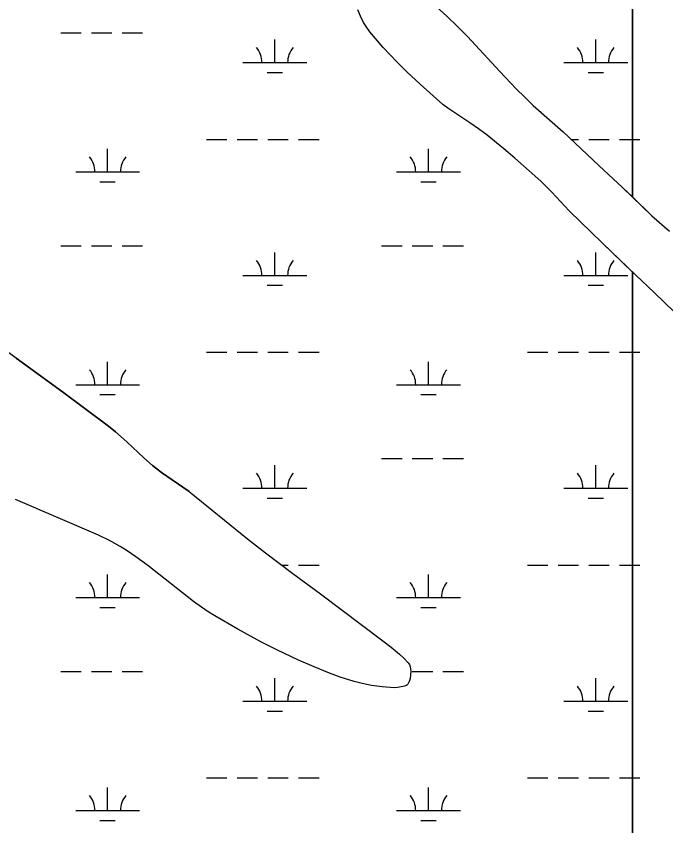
# Model space of a CAD drawing. Extents: x 3161564 to 3199464, y 849354 to 874788.
# Drawn here: x 3184280 to 3185296, y 863298 to 864563 of the extents above; entities that cross this region are included whole.
import ezdxf

# ---------------------------------------------------------------- set-up
doc = ezdxf.new("R2010")
doc.units = 0
for name, color, linetype in [('V-SITE-VEGE', 7, 'Continuous'), ('V-TOPO-SHOR', 7, 'Continuous'), ('V-WETL-SWMP', 7, 'Continuous')]:
    doc.layers.add(name, color=color, linetype=linetype)

msp = doc.modelspace()

# ---------------------------------------------------------------- linework, layer by layer
at = {"layer": 'V-SITE-VEGE'}
for p, q in [((3184818.2, 864563.2), (3184813.8, 864573.3)), ((3184823.1, 864553.4), (3184818.2, 864563.2)), ((3184826.9, 864547.1), (3184823.1, 864553.4)), ((3184832.7, 864539.1), (3184826.9, 864547.1)), ((3184853.9, 864514.7), (3184832.7, 864539.1)), ((3184875.8, 864491.5), (3184853.9, 864514.7)), ((3184890.9, 864476.6), (3184875.8, 864491.5)), ((3184911.4, 864457.2), (3184890.9, 864476.6)), ((3184946.9, 864425.6), (3184911.4, 864457.2)), ((3184954.6, 864419.6), (3184946.9, 864425.6)), ((3184989.3, 864396.8), (3184954.6, 864419.6)), ((3185003, 864387.2), (3184989.3, 864396.8)), ((3185016.5, 864377.2), (3185003, 864387.2)), ((3185042.6, 864356), (3185016.5, 864377.2)), ((3185059.6, 864341.4), (3185042.6, 864356)), ((3185082.1, 864321.6), (3185059.6, 864341.4)), ((3185100.2, 864305.3), (3185082.1, 864321.6)), ((3185117.6, 864288.3), (3185100.2, 864305.3)), ((3185144.7, 864259), (3185117.6, 864288.3)), ((3185196.5, 864208.4), (3185144.7, 864259)), ((3185243.7, 864163.3), (3185196.5, 864208.4)), ((3185243.7, 862558.9), (3185243.7, 864163.3)), ((3184279.6, 864029.1), (3184352.1, 863976.2)), ((3184352.1, 863976.2), (3184424.1, 863922.6)), ((3184424.1, 863922.6), (3184434.8, 863914)), ((3184434.8, 863914), (3184452.8, 863897.9)), ((3184452.8, 863897.9), (3184479.1, 863873)), ((3184479.1, 863873), (3184492.8, 863861.2)), ((3184492.8, 863861.2), (3184507.1, 863850.3)), ((3184507.1, 863850.3), (3184550.1, 863820.4)), ((3184550.1, 863820.4), (3184641.2, 863746.8)), ((3184408.4, 863752.2), (3184278.6, 863808.2)), ((3184425.6, 863743.9), (3184408.4, 863752.2)), ((3184442.2, 863734.6), (3184425.6, 863743.9)), ((3184641.2, 863746.8), (3184669.4, 863724.7)), ((3184453, 863727.9), (3184442.2, 863734.6)), ((3184467, 863718.4), (3184453, 863727.9)), ((3184485.3, 863704.9), (3184467, 863718.4)), ((3184669.4, 863724.7), (3184712.4, 863692.5)), ((3184557.2, 863648.5), (3184485.3, 863704.9)), ((3184712.4, 863692.5), (3184755.6, 863660.5)), ((3184755.6, 863660.5), (3184853.1, 863587.4)), ((3184578.5, 863633.6), (3184557.2, 863648.5)), ((3184590.2, 863626.2), (3184578.5, 863633.6)), ((3184626.1, 863605.3), (3184590.2, 863626.2)), ((3184662.5, 863585.6), (3184626.1, 863605.3)), ((3184853.1, 863587.4), (3184866.2, 863577)), ((3184687.3, 863573.1), (3184662.5, 863585.6)), ((3184866.2, 863577), (3184879.1, 863566.4)), ((3184721.3, 863557), (3184687.3, 863573.1)), ((3184879.1, 863566.4), (3184886.1, 863560)), ((3184745.5, 863546.3), (3184721.3, 863557)), ((3184886.1, 863560), (3184892.7, 863552.9)), ((3184892.7, 863552.9), (3184894.6, 863550)), ((3184894.6, 863550), (3184895.7, 863546.6)), ((3184769.9, 863536.4), (3184745.5, 863546.3)), ((3184786.3, 863530.5), (3184769.9, 863536.4)), ((3184895.7, 863546.6), (3184896.7, 863540.1)), ((3184896.7, 863540.1), (3184896.6, 863533.6)), ((3184808.3, 863523.8), (3184786.3, 863530.5)), ((3184820.9, 863520.5), (3184808.3, 863523.8)), ((3184895.9, 863528.5), (3184894.3, 863523.4)), ((3184896.6, 863533.6), (3184895.9, 863528.5)), ((3184835.4, 863517.5), (3184820.9, 863520.5)), ((3184852.1, 863515.1), (3184835.4, 863517.5)), ((3184871.3, 863513.7), (3184852.1, 863515.1)), ((3184876.2, 863514), (3184871.3, 863513.7)), ((3184885.1, 863515.6), (3184876.2, 863514)), ((3184889, 863516.9), (3184885.1, 863515.6)), ((3184890.8, 863518), (3184889, 863516.9)), ((3184892.2, 863519.6), (3184890.8, 863518)), ((3184894.3, 863523.4), (3184892.2, 863519.6))]:
    msp.add_line(p, q, dxfattribs=at)
for points in [[(3184932, 864582.5), (3184953.2, 864563.4), (3184970.7, 864546.6), (3184985.6, 864531.5), (3185036.3, 864476.8), (3185061.8, 864449.8), (3185075, 864436.6), (3185088.4, 864423.8), (3185135, 864382.5), (3185191.3, 864329.7), (3185228.2, 864295.8), (3185243.7, 864280.9), (3185243.7, 865620.5)], [(3186256.4, 865620.5), (3185243.7, 865620.5), (3185243.7, 864280.9), (3185274, 864251.5), (3185301.5, 864227.6)], [(3185308.8, 864101.4), (3185277.7, 864131.4), (3185248.8, 864158.4), (3185243.7, 864163.3), (3185243.7, 862558.9), (3185389.4, 862476.8)]]:
    msp.add_lwpolyline(points, dxfattribs=at)
at = {"layer": 'V-TOPO-SHOR'}
for points in [[(3184932, 864582.5), (3184953.2, 864563.4), (3184970.7, 864546.6), (3184985.6, 864531.5), (3185036.3, 864476.8), (3185061.8, 864449.8), (3185075, 864436.6), (3185088.4, 864423.8), (3185135, 864382.5), (3185191.3, 864329.7), (3185228.2, 864295.8), (3185274, 864251.5), (3185301.5, 864227.6)], [(3185308.8, 864101.4), (3185277.7, 864131.4), (3185248.8, 864158.4), (3185196.5, 864208.4), (3185144.7, 864259), (3185117.6, 864288.3), (3185100.2, 864305.3), (3185082.1, 864321.6), (3185059.6, 864341.4), (3185042.6, 864356), (3185016.5, 864377.2), (3185003, 864387.2), (3184989.3, 864396.8), (3184954.6, 864419.6), (3184946.9, 864425.6), (3184911.4, 864457.2), (3184890.9, 864476.6), (3184875.8, 864491.5), (3184853.9, 864514.7), (3184832.7, 864539.1), (3184826.9, 864547.1), (3184823.1, 864553.4), (3184818.2, 864563.2), (3184813.8, 864573.3)], [(3184550.1, 863820.4), (3184507.1, 863850.3), (3184492.8, 863861.2), (3184479.1, 863873), (3184452.8, 863897.9), (3184434.8, 863914), (3184424.1, 863922.6), (3184352.1, 863976.2), (3184279.6, 864029.1), (3184230.1, 864064.3)], [(3184550.1, 863820.4), (3184641.2, 863746.8), (3184669.4, 863724.7), (3184712.4, 863692.5), (3184755.6, 863660.5), (3184853.1, 863587.4), (3184866.2, 863577), (3184879.1, 863566.4), (3184886.1, 863560), (3184892.7, 863552.9), (3184894.6, 863550), (3184895.7, 863546.6), (3184896.7, 863540.1), (3184896.6, 863533.6), (3184895.9, 863528.5), (3184894.3, 863523.4), (3184892.2, 863519.6), (3184890.8, 863518), (3184889, 863516.9), (3184885.1, 863515.6), (3184876.2, 863514), (3184871.3, 863513.7), (3184852.1, 863515.1), (3184835.4, 863517.5), (3184820.9, 863520.5), (3184808.3, 863523.8), (3184786.3, 863530.5), (3184769.9, 863536.4), (3184745.5, 863546.3), (3184721.3, 863557), (3184687.3, 863573.1), (3184662.5, 863585.6), (3184626.1, 863605.3), (3184590.2, 863626.2), (3184578.5, 863633.6), (3184557.2, 863648.5), (3184485.3, 863704.9), (3184467, 863718.4), (3184453, 863727.9), (3184442.2, 863734.6), (3184425.6, 863743.9), (3184408.4, 863752.2), (3184278.6, 863808.2)]]:
    msp.add_lwpolyline(points, dxfattribs=at)
at = {"layer": 'V-WETL-SWMP'}
for p, q in [((3184818.2, 864563.2), (3184813.8, 864573.3)), ((3184823.1, 864553.4), (3184818.2, 864563.2)), ((3184953.2, 864563.4), (3184970.7, 864546.6)), ((3184826.9, 864547.1), (3184823.1, 864553.4)), ((3184349.3, 864537.3), (3184381.3, 864537.3)), ((3184397.3, 864537.3), (3184429.3, 864537.3)), ((3184445.3, 864537.3), (3184477.3, 864537.3)), ((3184832.7, 864539.1), (3184826.9, 864547.1)), ((3184853.9, 864514.7), (3184832.7, 864539.1)), ((3184970.7, 864546.6), (3184985.6, 864531.5)), ((3184684.2, 864490.9), (3184684.2, 864526.9)), ((3184985.6, 864531.5), (3185036.3, 864476.8)), ((3185186.1, 864490.9), (3185186.1, 864526.9)), ((3184875.8, 864491.5), (3184853.9, 864514.7)), ((3184634.2, 864490.9), (3184734.2, 864490.9)), ((3184890.9, 864476.6), (3184875.8, 864491.5)), ((3185136.1, 864490.9), (3185236.1, 864490.9)), ((3184672.2, 864475.4), (3184696.2, 864475.4)), ((3184911.4, 864457.2), (3184890.9, 864476.6)), ((3185036.3, 864476.8), (3185061.8, 864449.8)), ((3185174.1, 864475.4), (3185198.1, 864475.4)), ((3184946.9, 864425.6), (3184911.4, 864457.2)), ((3185061.8, 864449.8), (3185075, 864436.6)), ((3185075, 864436.6), (3185088.4, 864423.8)), ((3184954.6, 864419.6), (3184946.9, 864425.6)), ((3185088.4, 864423.8), (3185135, 864382.5)), ((3184989.3, 864396.8), (3184954.6, 864419.6)), ((3185003, 864387.2), (3184989.3, 864396.8)), ((3185016.5, 864377.2), (3185003, 864387.2)), ((3185042.6, 864356), (3185016.5, 864377.2)), ((3185135, 864382.5), (3185191.3, 864329.7)), ((3184577.3, 864370.8), (3184609.3, 864370.8)), ((3184625.3, 864370.8), (3184657.3, 864370.8)), ((3184673.3, 864370.8), (3184705.3, 864370.8)), ((3184721.3, 864370.8), (3184753.3, 864370.8)), ((3185147.4, 864370.8), (3185159.2, 864370.8)), ((3185175.2, 864370.8), (3185207.2, 864370.8)), ((3185223.2, 864370.8), (3185255.2, 864370.8)), ((3184422.7, 864320.1), (3184422.7, 864356.1)), ((3184924.6, 864320.1), (3184924.6, 864356.1)), ((3185059.6, 864341.4), (3185042.6, 864356)), ((3185082.1, 864321.6), (3185059.6, 864341.4)), ((3185100.2, 864305.3), (3185082.1, 864321.6)), ((3185191.3, 864329.7), (3185228.2, 864295.8)), ((3184372.7, 864320.1), (3184472.7, 864320.1)), ((3184874.6, 864320.1), (3184974.6, 864320.1)), ((3184410.7, 864304.6), (3184434.7, 864304.6)), ((3184912.6, 864304.6), (3184936.6, 864304.6)), ((3185117.6, 864288.3), (3185100.2, 864305.3)), ((3185228.2, 864295.8), (3185274, 864251.5)), ((3185144.7, 864259), (3185117.6, 864288.3)), ((3185196.5, 864208.4), (3185144.7, 864259)), ((3185274, 864251.5), (3185301.5, 864227.6)), ((3185248.8, 864158.4), (3185196.5, 864208.4)), ((3184349.3, 864204.6), (3184381.3, 864204.6)), ((3184397.3, 864204.6), (3184429.3, 864204.6)), ((3184445.3, 864204.6), (3184477.3, 864204.6)), ((3184684.2, 864158.2), (3184684.2, 864194.2)), ((3184851.2, 864204.6), (3184883.2, 864204.6)), ((3184899.2, 864204.6), (3184931.2, 864204.6)), ((3184947.2, 864204.6), (3184979.2, 864204.6)), ((3185186.1, 864158.2), (3185186.1, 864194.2)), ((3184634.2, 864158.2), (3184734.2, 864158.2)), ((3185136.1, 864158.2), (3185236.1, 864158.2)), ((3185277.7, 864131.4), (3185248.8, 864158.4)), ((3184672.2, 864142.8), (3184696.2, 864142.8)), ((3185174.1, 864142.8), (3185198.1, 864142.8)), ((3185308.8, 864101.4), (3185277.7, 864131.4)), ((3184577.3, 864038.1), (3184609.3, 864038.1)), ((3184625.3, 864038.1), (3184657.3, 864038.1)), ((3184673.3, 864038.1), (3184705.3, 864038.1)), ((3184721.3, 864038.1), (3184753.3, 864038.1)), ((3185079.2, 864038.1), (3185111.2, 864038.1)), ((3185127.2, 864038.1), (3185159.2, 864038.1)), ((3185175.2, 864038.1), (3185207.2, 864038.1)), ((3185223.2, 864038.1), (3185255.2, 864038.1)), ((3184279.6, 864029.1), (3184352.1, 863976.2)), ((3184422.7, 863987.4), (3184422.7, 864023.4)), ((3184924.6, 863987.4), (3184924.6, 864023.4)), ((3184372.7, 863987.4), (3184472.7, 863987.4)), ((3184874.6, 863987.4), (3184974.6, 863987.4)), ((3184352.1, 863976.2), (3184424.1, 863922.6)), ((3184410.7, 863971.9), (3184434.7, 863971.9)), ((3184912.6, 863971.9), (3184936.6, 863971.9)), ((3184424.1, 863922.6), (3184434.8, 863914)), ((3184434.8, 863914), (3184452.8, 863897.9)), ((3184452.8, 863897.9), (3184479.1, 863873)), ((3184479.1, 863873), (3184492.8, 863861.2)), ((3184851.2, 863871.9), (3184883.2, 863871.9)), ((3184899.2, 863871.9), (3184931.2, 863871.9)), ((3184947.2, 863871.9), (3184979.2, 863871.9)), ((3184492.8, 863861.2), (3184507.1, 863850.3)), ((3184684.2, 863825.5), (3184684.2, 863861.5)), ((3185186.1, 863825.5), (3185186.1, 863861.5)), ((3184507.1, 863850.3), (3184550.1, 863820.4)), ((3184550.1, 863820.4), (3184641.2, 863746.8)), ((3184634.2, 863825.5), (3184734.2, 863825.5)), ((3185136.1, 863825.5), (3185236.1, 863825.5)), ((3184408.4, 863752.2), (3184278.6, 863808.2)), ((3184672.2, 863810.1), (3184696.2, 863810.1)), ((3185174.1, 863810.1), (3185198.1, 863810.1)), ((3184425.6, 863743.9), (3184408.4, 863752.2)), ((3184442.2, 863734.6), (3184425.6, 863743.9)), ((3184641.2, 863746.8), (3184669.4, 863724.7)), ((3184453, 863727.9), (3184442.2, 863734.6)), ((3184467, 863718.4), (3184453, 863727.9)), ((3184485.3, 863704.9), (3184467, 863718.4)), ((3184669.4, 863724.7), (3184712.4, 863692.5)), ((3184557.2, 863648.5), (3184485.3, 863704.9)), ((3184695.1, 863705.4), (3184705.3, 863705.4)), ((3184721.3, 863705.4), (3184753.3, 863705.4)), ((3185079.2, 863705.4), (3185111.2, 863705.4)), ((3185127.2, 863705.4), (3185159.2, 863705.4)), ((3185175.2, 863705.4), (3185207.2, 863705.4)), ((3185223.2, 863705.4), (3185255.2, 863705.4)), ((3184422.7, 863654.7), (3184422.7, 863690.7)), ((3184712.4, 863692.5), (3184755.6, 863660.5)), ((3184924.6, 863654.7), (3184924.6, 863690.7)), ((3184372.7, 863654.7), (3184472.7, 863654.7)), ((3184755.6, 863660.5), (3184853.1, 863587.4)), ((3184874.6, 863654.7), (3184974.6, 863654.7)), ((3184410.7, 863639.3), (3184434.7, 863639.3)), ((3184578.5, 863633.6), (3184557.2, 863648.5)), ((3184912.6, 863639.3), (3184936.6, 863639.3)), ((3184590.2, 863626.2), (3184578.5, 863633.6)), ((3184626.1, 863605.3), (3184590.2, 863626.2)), ((3184662.5, 863585.6), (3184626.1, 863605.3)), ((3184853.1, 863587.4), (3184866.2, 863577)), ((3184687.3, 863573.1), (3184662.5, 863585.6)), ((3184866.2, 863577), (3184879.1, 863566.4)), ((3184721.3, 863557), (3184687.3, 863573.1)), ((3184879.1, 863566.4), (3184886.1, 863560)), ((3184745.5, 863546.3), (3184721.3, 863557)), ((3184886.1, 863560), (3184892.7, 863552.9)), ((3184892.7, 863552.9), (3184894.6, 863550)), ((3184894.6, 863550), (3184895.7, 863546.6)), ((3184349.3, 863539.3), (3184381.3, 863539.3)), ((3184397.3, 863539.3), (3184429.3, 863539.3)), ((3184445.3, 863539.3), (3184477.3, 863539.3)), ((3184769.9, 863536.4), (3184745.5, 863546.3)), ((3184786.3, 863530.5), (3184769.9, 863536.4)), ((3184895.7, 863546.6), (3184896.7, 863540.1)), ((3184896.7, 863540.1), (3184896.6, 863533.6)), ((3184899.2, 863539.3), (3184931.2, 863539.3)), ((3184947.2, 863539.3), (3184979.2, 863539.3)), ((3184684.2, 863492.8), (3184684.2, 863528.8)), ((3184808.3, 863523.8), (3184786.3, 863530.5)), ((3184820.9, 863520.5), (3184808.3, 863523.8)), ((3184895.9, 863528.5), (3184894.3, 863523.4)), ((3184896.6, 863533.6), (3184895.9, 863528.5)), ((3185186.1, 863492.8), (3185186.1, 863528.8)), ((3184835.4, 863517.5), (3184820.9, 863520.5)), ((3184852.1, 863515.1), (3184835.4, 863517.5)), ((3184871.3, 863513.7), (3184852.1, 863515.1)), ((3184876.2, 863514), (3184871.3, 863513.7)), ((3184885.1, 863515.6), (3184876.2, 863514)), ((3184889, 863516.9), (3184885.1, 863515.6)), ((3184890.8, 863518), (3184889, 863516.9)), ((3184892.2, 863519.6), (3184890.8, 863518)), ((3184894.3, 863523.4), (3184892.2, 863519.6)), ((3184634.2, 863492.8), (3184734.2, 863492.8)), ((3185136.1, 863492.8), (3185236.1, 863492.8)), ((3184672.2, 863477.4), (3184696.2, 863477.4)), ((3185174.1, 863477.4), (3185198.1, 863477.4)), ((3184577.3, 863372.8), (3184609.3, 863372.8)), ((3184625.3, 863372.8), (3184657.3, 863372.8)), ((3184673.3, 863372.8), (3184705.3, 863372.8)), ((3184721.3, 863372.8), (3184753.3, 863372.8)), ((3185079.2, 863372.8), (3185111.2, 863372.8)), ((3185127.2, 863372.8), (3185159.2, 863372.8)), ((3185175.2, 863372.8), (3185207.2, 863372.8)), ((3185223.2, 863372.8), (3185255.2, 863372.8)), ((3184422.7, 863322), (3184422.7, 863358)), ((3184924.6, 863322), (3184924.6, 863358)), ((3184372.7, 863322), (3184472.7, 863322)), ((3184874.6, 863322), (3184974.6, 863322)), ((3184410.7, 863306.6), (3184434.7, 863306.6)), ((3184912.6, 863306.6), (3184936.6, 863306.6))]:
    msp.add_line(p, q, dxfattribs=at)
for centre, start, end in [((3184628.9, 864491.3), 359.2282, 40.7718), ((3184739.4, 864491.3), 139.2282, 180.7718), ((3185130.8, 864491.3), 359.2282, 40.7718), ((3185241.3, 864491.3), 139.2282, 180.7718), ((3184367.5, 864320.5), 359.2282, 40.7718), ((3184478, 864320.5), 139.2282, 180.7718), ((3184869.4, 864320.5), 359.2282, 40.7718), ((3184979.9, 864320.5), 139.2282, 180.7718), ((3184628.9, 864158.7), 359.2282, 40.7718), ((3184739.4, 864158.7), 139.2282, 180.7718), ((3185130.8, 864158.7), 359.2282, 40.7718), ((3185241.3, 864158.7), 139.2282, 180.7718), ((3184367.5, 863987.9), 359.2282, 40.7718), ((3184478, 863987.9), 139.2282, 180.7718), ((3184869.4, 863987.9), 359.2282, 40.7718), ((3184979.9, 863987.9), 139.2282, 180.7718), ((3184628.9, 863826), 359.2282, 40.7718), ((3184739.4, 863826), 139.2282, 180.7718), ((3185130.8, 863826), 359.2282, 40.7718), ((3185241.3, 863826), 139.2282, 180.7718), ((3184367.5, 863655.2), 359.2282, 40.7718), ((3184478, 863655.2), 139.2282, 180.7718), ((3184869.4, 863655.2), 359.2282, 40.7718), ((3184979.9, 863655.2), 139.2282, 180.7718), ((3184628.9, 863493.3), 359.2282, 40.7718), ((3184739.4, 863493.3), 139.2282, 180.7718), ((3185130.8, 863493.3), 359.2282, 40.7718), ((3185241.3, 863493.3), 139.2282, 180.7718), ((3184367.5, 863322.5), 359.2282, 40.7718), ((3184478, 863322.5), 139.2282, 180.7718), ((3184869.4, 863322.5), 359.2282, 40.7718), ((3184979.9, 863322.5), 139.2282, 180.7718)]:
    msp.add_arc(centre, 35.2, start, end, dxfattribs=at)

doc.saveas('drawing.dxf')
